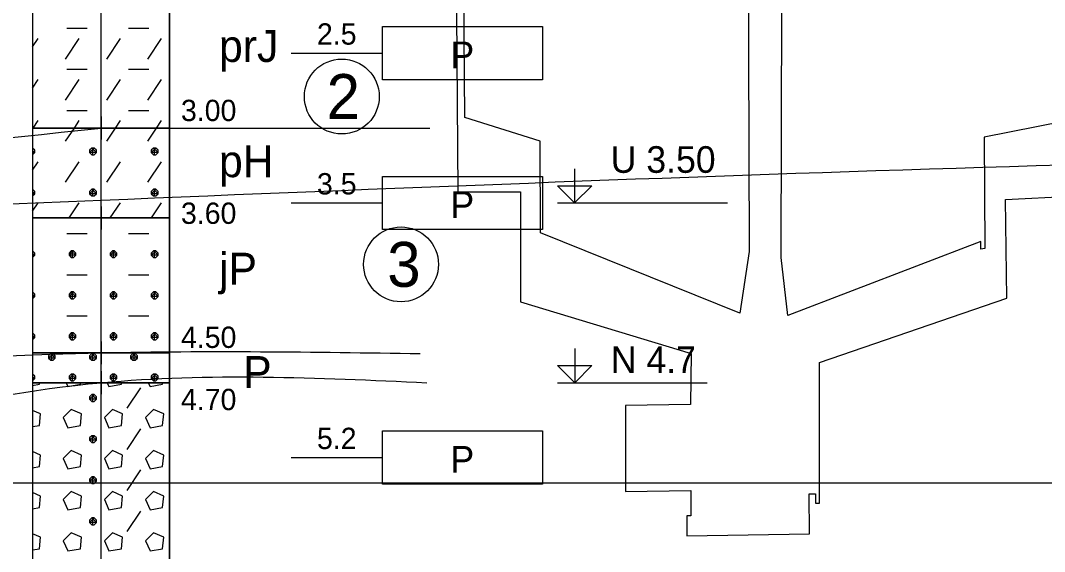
# Model space of a CAD drawing. Extents: x 3042 to 4120, y 576 to 2694.
# Drawn here: x 3376.56 to 3410.74, y 1008.13 to 1025.86 of the extents above; entities that cross this region are included whole.
import ezdxf

# ---------------------------------------------------------------- set-up
doc = ezdxf.new("R2010")
doc.units = 0
for name, color, linetype in [('18', 7, 'Continuous'), ('51', 7, 'Continuous'), ('52', 7, 'Continuous'), ('53', 7, 'Continuous'), ('56', 7, 'Continuous'), ('61', 7, 'Continuous'), ('62', 7, 'Continuous'), ('HPV', 7, 'Continuous'), ('nádrže', 7, 'Continuous'), ('pomocna', 7, 'Continuous'), ('rozhraní', 7, 'Continuous')]:
    doc.layers.add(name, color=color, linetype=linetype)

msp = doc.modelspace()

# ---------------------------------------------------------------- linework, layer by layer
at = {"layer": '18'}
msp.add_line((3379.247, 992.267), (3379.247, 1037.267), dxfattribs=at)
at = {"layer": '51'}
for p, q in [((3378.101, 1025.601), (3378.787, 1025.601)), ((3380.159, 1025.601), (3380.844, 1025.601)), ((3376.961, 1024.976), (3377.149, 1025.258)), ((3378.063, 1024.572), (3378.52, 1025.258)), ((3379.435, 1024.572), (3379.892, 1025.258)), ((3380.806, 1024.572), (3381.263, 1025.258)), ((3378.101, 1024.229), (3378.787, 1024.229)), ((3380.159, 1024.229), (3380.844, 1024.229)), ((3376.961, 1023.604), (3377.149, 1023.886)), ((3378.063, 1023.2), (3378.52, 1023.886)), ((3379.435, 1023.2), (3379.892, 1023.886)), ((3380.806, 1023.2), (3381.263, 1023.886)), ((3378.101, 1022.858), (3378.787, 1022.858)), ((3380.159, 1022.858), (3380.844, 1022.858)), ((3376.984, 1022.267), (3377.149, 1022.515)), ((3378.063, 1021.829), (3378.355, 1022.267)), ((3378.355, 1022.267), (3378.52, 1022.515)), ((3379.435, 1021.829), (3379.727, 1022.267)), ((3379.727, 1022.267), (3379.892, 1022.515)), ((3380.806, 1021.829), (3381.098, 1022.267)), ((3381.098, 1022.267), (3381.263, 1022.515)), ((3376.958, 1021.6), (3376.958, 1021.6)), ((3378.977, 1021.372), (3378.977, 1021.6)), ((3381.035, 1021.372), (3381.035, 1021.6)), ((3376.961, 1020.861), (3377.149, 1021.143)), ((3378.063, 1020.457), (3378.52, 1021.143)), ((3379.435, 1020.457), (3379.892, 1021.143)), ((3380.806, 1020.457), (3381.263, 1021.143)), ((3376.958, 1020.229), (3376.958, 1020.229)), ((3378.977, 1020), (3378.977, 1020.229)), ((3381.035, 1020), (3381.035, 1020.229)), ((3376.961, 1019.49), (3377.149, 1019.771)), ((3378.184, 1019.267), (3378.52, 1019.771)), ((3379.556, 1019.267), (3379.892, 1019.771)), ((3380.927, 1019.267), (3381.263, 1019.771)), ((3378.101, 1018.743), (3378.787, 1018.743)), ((3380.159, 1018.743), (3380.844, 1018.743)), ((3376.958, 1018.171), (3376.958, 1018.171)), ((3378.292, 1017.943), (3378.292, 1018.171)), ((3379.663, 1017.943), (3379.663, 1018.171)), ((3381.035, 1017.943), (3381.035, 1018.171)), ((3378.101, 1017.371), (3378.787, 1017.371)), ((3380.159, 1017.371), (3380.844, 1017.371)), ((3376.958, 1016.8), (3376.958, 1016.8)), ((3378.292, 1016.571), (3378.292, 1016.8)), ((3379.663, 1016.571), (3379.663, 1016.8)), ((3381.035, 1016.571), (3381.035, 1016.8)), ((3378.101, 1016), (3378.787, 1016)), ((3380.159, 1016), (3380.844, 1016)), ((3376.958, 1015.428), (3376.958, 1015.428)), ((3378.292, 1015.199), (3378.292, 1015.428)), ((3379.663, 1015.199), (3379.663, 1015.428)), ((3381.035, 1015.199), (3381.035, 1015.428)), ((3377.606, 1014.514), (3377.606, 1014.742)), ((3378.977, 1014.514), (3378.977, 1014.742)), ((3380.349, 1014.514), (3380.349, 1014.742)), ((3376.958, 1014.056), (3376.958, 1014.056)), ((3378.292, 1013.828), (3378.292, 1014.056)), ((3379.663, 1013.828), (3379.663, 1014.056)), ((3381.035, 1013.828), (3381.035, 1014.056)), ((3378.977, 1013.142), (3378.977, 1013.371)), ((3380.12, 1012.913), (3380.578, 1013.599)), ((3378.977, 1011.77), (3378.977, 1011.999)), ((3380.12, 1011.542), (3380.578, 1012.228)), ((3378.977, 1010.399), (3378.977, 1010.627)), ((3380.12, 1010.17), (3380.578, 1010.856)), ((3378.977, 1009.027), (3378.977, 1009.256)), ((3380.12, 1008.799), (3380.578, 1009.484))]:
    msp.add_line(p, q, dxfattribs=at)
for points in [[(3376.961, 1022.267), (3381.533, 1022.267), (3381.533, 1026.767), (3376.961, 1026.767)], [(3376.961, 1019.267), (3381.533, 1019.267), (3381.533, 1022.267), (3376.961, 1022.267)], [(3376.961, 1014.767), (3381.533, 1014.767), (3381.533, 1019.267), (3376.961, 1019.267)], [(3376.961, 1013.767), (3381.533, 1013.767), (3381.533, 1014.767), (3376.961, 1014.767)], [(3376.961, 999.267), (3381.533, 999.267), (3381.533, 1013.767), (3376.961, 1013.767)]]:
    msp.add_lwpolyline(points, close=True, dxfattribs=at)
for points in [[(3376.958, 1021.372), (3376.958, 1021.372), (3377.034, 1021.448), (3377.034, 1021.524), (3376.958, 1021.6), (3376.958, 1021.6)], [(3376.961, 1021.521), (3377.034, 1021.448), (3376.961, 1021.448)], [(3378.939, 1021.6), (3378.863, 1021.524), (3378.863, 1021.448), (3378.939, 1021.372), (3379.016, 1021.372), (3379.092, 1021.448), (3379.092, 1021.524), (3379.016, 1021.6), (3378.939, 1021.6), (3379.092, 1021.448), (3378.863, 1021.448), (3379.016, 1021.6)], [(3380.997, 1021.6), (3380.921, 1021.524), (3380.921, 1021.448), (3380.997, 1021.372), (3381.073, 1021.372), (3381.149, 1021.448), (3381.149, 1021.524), (3381.073, 1021.6), (3380.997, 1021.6), (3381.149, 1021.448), (3380.921, 1021.448), (3381.073, 1021.6)], [(3376.958, 1020), (3376.958, 1020), (3377.034, 1020.076), (3377.034, 1020.152), (3376.958, 1020.229), (3376.958, 1020.229)], [(3376.961, 1020.15), (3377.034, 1020.076), (3376.961, 1020.076)], [(3378.939, 1020.229), (3378.863, 1020.152), (3378.863, 1020.076), (3378.939, 1020), (3379.016, 1020), (3379.092, 1020.076), (3379.092, 1020.152), (3379.016, 1020.229), (3378.939, 1020.229), (3379.092, 1020.076), (3378.863, 1020.076), (3379.016, 1020.229)], [(3380.997, 1020.229), (3380.921, 1020.152), (3380.921, 1020.076), (3380.997, 1020), (3381.073, 1020), (3381.149, 1020.076), (3381.149, 1020.152), (3381.073, 1020.229), (3380.997, 1020.229), (3381.149, 1020.076), (3380.921, 1020.076), (3381.073, 1020.229)], [(3376.958, 1017.943), (3376.958, 1017.943), (3377.034, 1018.019), (3377.034, 1018.095), (3376.958, 1018.171), (3376.958, 1018.171)], [(3376.961, 1018.092), (3377.034, 1018.019), (3376.961, 1018.019)], [(3378.254, 1018.171), (3378.177, 1018.095), (3378.177, 1018.019), (3378.254, 1017.943), (3378.33, 1017.943), (3378.406, 1018.019), (3378.406, 1018.095), (3378.33, 1018.171), (3378.254, 1018.171), (3378.406, 1018.019), (3378.177, 1018.019), (3378.33, 1018.171)], [(3379.625, 1018.171), (3379.549, 1018.095), (3379.549, 1018.019), (3379.625, 1017.943), (3379.701, 1017.943), (3379.778, 1018.019), (3379.778, 1018.095), (3379.701, 1018.171), (3379.625, 1018.171), (3379.778, 1018.019), (3379.549, 1018.019), (3379.701, 1018.171)], [(3380.997, 1018.171), (3380.921, 1018.095), (3380.921, 1018.019), (3380.997, 1017.943), (3381.073, 1017.943), (3381.149, 1018.019), (3381.149, 1018.095), (3381.073, 1018.171), (3380.997, 1018.171), (3381.149, 1018.019), (3380.921, 1018.019), (3381.073, 1018.171)], [(3376.958, 1016.571), (3376.958, 1016.571), (3377.034, 1016.647), (3377.034, 1016.723), (3376.958, 1016.8), (3376.958, 1016.8)], [(3376.961, 1016.721), (3377.034, 1016.647), (3376.961, 1016.647)], [(3378.254, 1016.8), (3378.177, 1016.723), (3378.177, 1016.647), (3378.254, 1016.571), (3378.33, 1016.571), (3378.406, 1016.647), (3378.406, 1016.723), (3378.33, 1016.8), (3378.254, 1016.8), (3378.406, 1016.647), (3378.177, 1016.647), (3378.33, 1016.8)], [(3379.625, 1016.8), (3379.549, 1016.723), (3379.549, 1016.647), (3379.625, 1016.571), (3379.701, 1016.571), (3379.778, 1016.647), (3379.778, 1016.723), (3379.701, 1016.8), (3379.625, 1016.8), (3379.778, 1016.647), (3379.549, 1016.647), (3379.701, 1016.8)], [(3380.997, 1016.8), (3380.921, 1016.723), (3380.921, 1016.647), (3380.997, 1016.571), (3381.073, 1016.571), (3381.149, 1016.647), (3381.149, 1016.723), (3381.073, 1016.8), (3380.997, 1016.8), (3381.149, 1016.647), (3380.921, 1016.647), (3381.073, 1016.8)], [(3376.958, 1015.199), (3376.958, 1015.199), (3377.034, 1015.276), (3377.034, 1015.352), (3376.958, 1015.428), (3376.958, 1015.428)], [(3376.961, 1015.349), (3377.034, 1015.276), (3376.961, 1015.276)], [(3378.254, 1015.428), (3378.177, 1015.352), (3378.177, 1015.276), (3378.254, 1015.199), (3378.33, 1015.199), (3378.406, 1015.276), (3378.406, 1015.352), (3378.33, 1015.428), (3378.254, 1015.428), (3378.406, 1015.276), (3378.177, 1015.276), (3378.33, 1015.428)], [(3379.625, 1015.428), (3379.549, 1015.352), (3379.549, 1015.276), (3379.625, 1015.199), (3379.701, 1015.199), (3379.778, 1015.276), (3379.778, 1015.352), (3379.701, 1015.428), (3379.625, 1015.428), (3379.778, 1015.276), (3379.549, 1015.276), (3379.701, 1015.428)], [(3380.997, 1015.428), (3380.921, 1015.352), (3380.921, 1015.276), (3380.997, 1015.199), (3381.073, 1015.199), (3381.149, 1015.276), (3381.149, 1015.352), (3381.073, 1015.428), (3380.997, 1015.428), (3381.149, 1015.276), (3380.921, 1015.276), (3381.073, 1015.428)], [(3377.568, 1014.742), (3377.492, 1014.666), (3377.492, 1014.59), (3377.568, 1014.514), (3377.644, 1014.514), (3377.72, 1014.59), (3377.72, 1014.666), (3377.644, 1014.742), (3377.568, 1014.742), (3377.72, 1014.59), (3377.492, 1014.59), (3377.644, 1014.742)], [(3378.939, 1014.742), (3378.863, 1014.666), (3378.863, 1014.59), (3378.939, 1014.514), (3379.016, 1014.514), (3379.092, 1014.59), (3379.092, 1014.666), (3379.016, 1014.742), (3378.939, 1014.742), (3379.092, 1014.59), (3378.863, 1014.59), (3379.016, 1014.742)], [(3380.311, 1014.742), (3380.235, 1014.666), (3380.235, 1014.59), (3380.311, 1014.514), (3380.387, 1014.514), (3380.463, 1014.59), (3380.463, 1014.666), (3380.387, 1014.742), (3380.311, 1014.742), (3380.463, 1014.59), (3380.235, 1014.59), (3380.387, 1014.742)], [(3376.958, 1013.828), (3376.958, 1013.828), (3377.034, 1013.904), (3377.034, 1013.98), (3376.958, 1014.056), (3376.958, 1014.056)], [(3376.961, 1013.978), (3377.034, 1013.904), (3376.961, 1013.904)], [(3378.254, 1014.056), (3378.177, 1013.98), (3378.177, 1013.904), (3378.254, 1013.828), (3378.33, 1013.828), (3378.406, 1013.904), (3378.406, 1013.98), (3378.33, 1014.056), (3378.254, 1014.056), (3378.406, 1013.904), (3378.177, 1013.904), (3378.33, 1014.056)], [(3379.625, 1014.056), (3379.549, 1013.98), (3379.549, 1013.904), (3379.625, 1013.828), (3379.701, 1013.828), (3379.778, 1013.904), (3379.778, 1013.98), (3379.701, 1014.056), (3379.625, 1014.056), (3379.778, 1013.904), (3379.549, 1013.904), (3379.701, 1014.056)], [(3380.997, 1014.056), (3380.921, 1013.98), (3380.921, 1013.904), (3380.997, 1013.828), (3381.073, 1013.828), (3381.149, 1013.904), (3381.149, 1013.98), (3381.073, 1014.056), (3380.997, 1014.056), (3381.149, 1013.904), (3380.921, 1013.904), (3381.073, 1014.056)], [(3376.961, 1013.672), (3377.187, 1013.714), (3377.192, 1013.767)], [(3378.082, 1013.767), (3378.139, 1013.637), (3378.558, 1013.714), (3378.564, 1013.767)], [(3379.453, 1013.767), (3379.511, 1013.637), (3379.93, 1013.714), (3379.935, 1013.767)], [(3380.825, 1013.767), (3380.882, 1013.637), (3381.302, 1013.714), (3381.307, 1013.767)], [(3378.939, 1013.371), (3378.863, 1013.294), (3378.863, 1013.218), (3378.939, 1013.142), (3379.016, 1013.142), (3379.092, 1013.218), (3379.092, 1013.294), (3379.016, 1013.371), (3378.939, 1013.371), (3379.092, 1013.218), (3378.863, 1013.218), (3379.016, 1013.371)], [(3376.961, 1012.301), (3377.187, 1012.342), (3377.225, 1012.723), (3376.961, 1012.84)], [(3377.987, 1012.609), (3378.139, 1012.266), (3378.558, 1012.342), (3378.596, 1012.723), (3378.254, 1012.875), (3377.987, 1012.609)], [(3379.358, 1012.609), (3379.511, 1012.266), (3379.93, 1012.342), (3379.968, 1012.723), (3379.625, 1012.875), (3379.358, 1012.609)], [(3380.73, 1012.609), (3380.882, 1012.266), (3381.302, 1012.342), (3381.34, 1012.723), (3380.997, 1012.875), (3380.73, 1012.609)], [(3378.939, 1011.999), (3378.863, 1011.923), (3378.863, 1011.847), (3378.939, 1011.77), (3379.016, 1011.77), (3379.092, 1011.847), (3379.092, 1011.923), (3379.016, 1011.999), (3378.939, 1011.999), (3379.092, 1011.847), (3378.863, 1011.847), (3379.016, 1011.999)], [(3376.961, 1010.929), (3377.187, 1010.97), (3377.225, 1011.351), (3376.961, 1011.469)], [(3377.987, 1011.237), (3378.139, 1010.894), (3378.558, 1010.97), (3378.596, 1011.351), (3378.254, 1011.504), (3377.987, 1011.237)], [(3379.358, 1011.237), (3379.511, 1010.894), (3379.93, 1010.97), (3379.968, 1011.351), (3379.625, 1011.504), (3379.358, 1011.237)], [(3380.73, 1011.237), (3380.882, 1010.894), (3381.302, 1010.97), (3381.34, 1011.351), (3380.997, 1011.504), (3380.73, 1011.237)], [(3378.939, 1010.627), (3378.863, 1010.551), (3378.863, 1010.475), (3378.939, 1010.399), (3379.016, 1010.399), (3379.092, 1010.475), (3379.092, 1010.551), (3379.016, 1010.627), (3378.939, 1010.627), (3379.092, 1010.475), (3378.863, 1010.475), (3379.016, 1010.627)], [(3376.961, 1009.558), (3377.187, 1009.599), (3377.225, 1009.98), (3376.961, 1010.097)], [(3377.987, 1009.865), (3378.139, 1009.523), (3378.558, 1009.599), (3378.596, 1009.98), (3378.254, 1010.132), (3377.987, 1009.865)], [(3379.358, 1009.865), (3379.511, 1009.523), (3379.93, 1009.599), (3379.968, 1009.98), (3379.625, 1010.132), (3379.358, 1009.865)], [(3380.73, 1009.865), (3380.882, 1009.523), (3381.302, 1009.599), (3381.34, 1009.98), (3380.997, 1010.132), (3380.73, 1009.865)], [(3378.939, 1009.256), (3378.863, 1009.18), (3378.863, 1009.103), (3378.939, 1009.027), (3379.016, 1009.027), (3379.092, 1009.103), (3379.092, 1009.18), (3379.016, 1009.256), (3378.939, 1009.256), (3379.092, 1009.103), (3378.863, 1009.103), (3379.016, 1009.256)], [(3376.961, 1008.186), (3377.187, 1008.227), (3377.225, 1008.608), (3376.961, 1008.726)], [(3377.987, 1008.494), (3378.139, 1008.151), (3378.558, 1008.227), (3378.596, 1008.608), (3378.254, 1008.761), (3377.987, 1008.494)], [(3379.358, 1008.494), (3379.511, 1008.151), (3379.93, 1008.227), (3379.968, 1008.608), (3379.625, 1008.761), (3379.358, 1008.494)], [(3380.73, 1008.494), (3380.882, 1008.151), (3381.302, 1008.227), (3381.34, 1008.608), (3380.997, 1008.761), (3380.73, 1008.494)]]:
    msp.add_lwpolyline(points, dxfattribs=at)
at = {"layer": '53'}
for p, q in [((3376.961, 1037.267), (3376.961, 992.267)), ((3381.533, 1037.267), (3381.533, 992.267)), ((3376.961, 1022.267), (3381.533, 1022.267)), ((3376.961, 1019.267), (3381.533, 1019.267)), ((3376.961, 1014.767), (3381.533, 1014.767)), ((3376.961, 1013.767), (3381.533, 1013.767))]:
    msp.add_line(p, q, dxfattribs=at)
at = {"layer": '56'}
for p, q in [((3379.247, 1022.648), (3379.247, 1021.886)), ((3378.866, 1022.267), (3379.628, 1022.267)), ((3379.247, 1019.648), (3379.247, 1018.886)), ((3378.866, 1019.267), (3379.628, 1019.267)), ((3379.247, 1015.148), (3379.247, 1014.386)), ((3378.866, 1014.767), (3379.628, 1014.767)), ((3379.247, 1014.148), (3379.247, 1013.386)), ((3378.866, 1013.767), (3379.628, 1013.767))]:
    msp.add_line(p, q, dxfattribs=at)
at = {"layer": '61'}
for p, q in [((3394.483, 1019.767), (3400.155, 1019.767)), ((3394.487, 1013.767), (3399.482, 1013.767))]:
    msp.add_line(p, q, dxfattribs=at)
for points in [[(3395.054, 1020.91), (3395.054, 1019.767), (3394.483, 1020.339), (3395.626, 1020.339), (3395.054, 1019.767)], [(3395.058, 1014.91), (3395.058, 1013.767), (3394.487, 1014.339), (3395.63, 1014.339), (3395.058, 1013.767)]]:
    msp.add_lwpolyline(points, dxfattribs=at)
at = {"layer": '62'}
for p, q in [((3385.597, 1024.767), (3388.645, 1024.767)), ((3385.597, 1019.767), (3388.645, 1019.767)), ((3385.597, 1011.267), (3388.645, 1011.267))]:
    msp.add_line(p, q, dxfattribs=at)
for points in [[(3393.979, 1023.878), (3388.645, 1023.878), (3388.645, 1025.656), (3393.979, 1025.656), (3393.979, 1023.878)], [(3393.979, 1018.878), (3388.645, 1018.878), (3388.645, 1020.656), (3393.979, 1020.656), (3393.979, 1018.878)], [(3393.979, 1010.378), (3388.645, 1010.378), (3388.645, 1012.156), (3393.979, 1012.156), (3393.979, 1010.378)]]:
    msp.add_lwpolyline(points, dxfattribs=at)
at = {"layer": 'HPV'}
msp.add_spline([(3220.538, 1018.476), (3229.057, 1018.476), (3309.337, 1017.694), (3379.247, 1019.861), (3436.347, 1021.476), (3447.355, 1021.476)], degree=3, dxfattribs=at)
at = {"layer": 'nádrže'}
for points in [[(3411.381, 1022.483), (3408.726, 1021.966), (3408.755, 1018.249), (3408.623, 1018.223), (3408.621, 1018.48), (3402.17, 1016.016), (3401.953, 1017.945), (3401.997, 1035.043), (3402.267, 1035.043), (3402.264, 1036.057), (3400.42, 1036.057), (3400.423, 1034.982), (3400.828, 1034.982), (3400.887, 1018.152), (3400.569, 1016.083), (3393.917, 1018.769), (3393.906, 1021.827), (3391.396, 1022.618), (3391.293, 1035.182), (3391.418, 1035.208), (3391.412, 1036.264), (3390.993, 1036.264), (3390.982, 1035.058), (3391.048, 1035.044)], [(3391.048, 1035.044), (3391.153, 1020.142), (3393.253, 1020.142), (3393.253, 1016.47), (3398.949, 1014.743), (3398.928, 1013.034), (3396.753, 1013.001), (3396.755, 1010.138), (3398.931, 1010.171), (3398.931, 1009.323), (3398.799, 1009.321), (3398.799, 1008.658), (3402.893, 1008.721), (3402.892, 1010.058), (3403.102, 1010.062), (3403.102, 1009.741), (3403.236, 1009.744), (3403.233, 1014.438), (3409.485, 1016.594), (3409.439, 1019.879), (3411.63, 1019.992)]]:
    msp.add_lwpolyline(points, dxfattribs=at)
at = {"layer": 'pomocna'}
msp.add_line((3379.247, 986.717), (3379.247, 1039.967), dxfattribs=at)
at = {"layer": 'rozhraní'}
msp.add_line((3419.898, 1010.412), (3304.593, 1010.412), dxfattribs=at)
for centre in [(3387.284, 1023.32), (3387.284, 1023.32), (3389.262, 1017.717)]:
    msp.add_circle(centre, 1.25, dxfattribs=at)
for points in [[(3300.083, 1019.9), (3304.874, 1019.399), (3309.214, 1019.217), (3311.392, 1019.217), (3352.127, 1031.117), (3379.261, 1026.767), (3390.383, 1026.767)], [(3309.337, 1018.217), (3352.28, 1021.117), (3357.982, 1020.905), (3379.247, 1022.267)], [(3379.247, 1022.267), (3389.035, 1022.267), (3390.225, 1022.267)], [(3268.137, 1011.467), (3309.337, 1013.217), (3352.127, 1013.117), (3379.247, 1014.767), (3389.896, 1014.742)], [(3220.486, 1007.398), (3229.057, 1007.517), (3268.137, 1010.467), (3309.337, 1009.717), (3352.127, 1007.117), (3379.247, 1013.767), (3390.124, 1013.767)]]:
    msp.add_spline(points, degree=3, dxfattribs=at)

# ---------------------------------------------------------------- texts
at = {"layer": '52'}
for s, height, p in [('prJ', 1.0668, (3383.184, 1024.475)), ('3.00', 0.7112, (3381.914, 1022.5)), ('pH', 1.0668, (3383.184, 1020.628)), ('3.60', 0.7112, (3381.914, 1019.069)), ('jP', 1.0668, (3383.184, 1017.039)), ('4.50', 0.7112, (3381.914, 1014.928)), ('P', 1.067, (3383.991, 1013.589)), ('4.70', 0.7112, (3381.914, 1012.851))]:
    msp.add_text(s, height=height, dxfattribs=at).set_placement(p)
at = {"layer": '61'}
for s, p in [('U 3.50', (3396.261, 1020.773)), ('N 4.7', (3396.265, 1014.091))]:
    msp.add_text(s, height=0.889, dxfattribs=at).set_placement(p)
at = {"layer": '62'}
for s, height, p in [('2.5', 0.7112, (3386.454, 1025.052)), ('P', 0.889, (3390.91, 1024.265)), ('3.5', 0.7112, (3386.454, 1020.052)), ('P', 0.889, (3390.91, 1019.265)), ('5.2', 0.7112, (3386.454, 1011.552)), ('P', 0.889, (3390.91, 1010.765))]:
    msp.add_text(s, height=height, dxfattribs=at).set_placement(p)
at = {"layer": 'rozhraní'}
for s, p in [('2', (3386.776, 1022.57)), ('3', (3388.8, 1016.967))]:
    msp.add_text(s, height=1.5, dxfattribs=at).set_placement(p)

doc.saveas('drawing.dxf')
